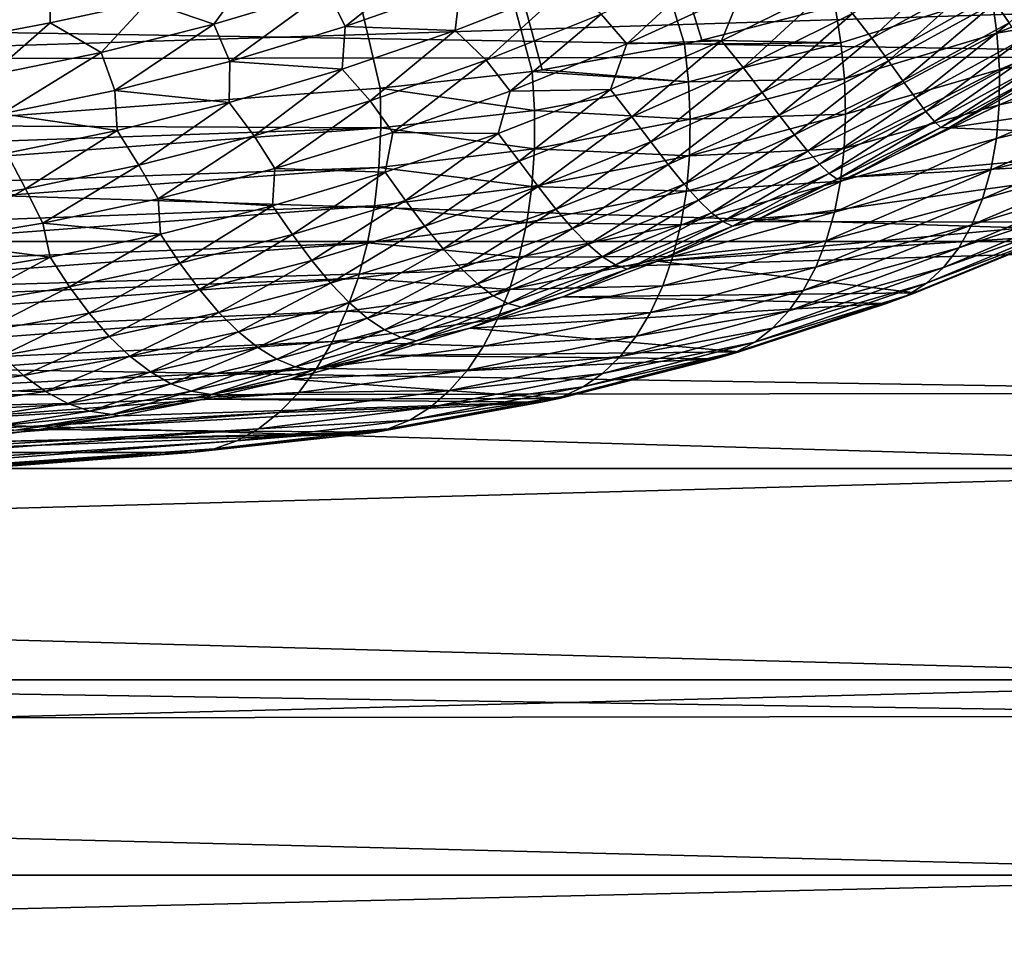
# Model space of a CAD drawing. Header units: metres. Extents: x -46 to 104, y -30 to 30.
# Tile 484 of 656: x 59.63 to 60.98, y -7.06 to -5.81. Entities that reach past the tile are written whole.
import ezdxf

# ---------------------------------------------------------------- set-up
doc = ezdxf.new("R2010")
doc.units = ezdxf.units.M
doc.layers.add('solid_26_000_502_XXX', color=7, linetype='CONTINUOUS')

msp = doc.modelspace()

# ---------------------------------------------------------------- linework, layer by layer
at = {"layer": 'solid_26_000_502_XXX'}
for points in [[(59.675144, -5.815713, 322.423798), (59.675144, 5.815713, 322.423798), (59.544579, 5.840305, 322.355774)], [(59.544579, -5.840305, 322.355774), (59.675144, -5.815713, 322.423798), (59.544579, 5.840305, 322.355774)], [(59.675144, -5.815713, 322.423798), (59.809113, -5.786803, 322.483887), (59.675144, 5.815713, 322.423798)], [(58.757309, 0, 315.625092), (60.334545, -5.882198, 316.771027), (60.126774, -5.904927, 316.620087)], [(59.442116, -5.956176, 316.12265), (58.757309, 0, 315.625092), (60.126774, -5.904927, 316.620087)], [(58.757309, 0, 315.625092), (60.348267, -5.880193, 316.781006), (60.334545, -5.882198, 316.771027)], [(58.757309, 0, 315.625092), (60.543045, -5.844802, 316.922516), (60.348267, -5.880193, 316.781006)], [(58.757309, 0, 315.625092), (60.567036, -5.839542, 316.939941), (60.543045, -5.844802, 316.922516)], [(58.757309, 0, 315.625092), (60.74947, -5.792882, 317.072479), (60.567036, -5.839542, 316.939941)], [(61.599998, -5.384786, 288.985901), (61.599998, -5.862143, 289.288788), (34.599998, -5.413353, 289.003021)], [(61.599998, -5.862143, 306.711212), (61.599998, -5.384786, 307.014099), (34.599998, -5.413353, 306.996979)], [(61.599998, -5.862143, 289.288788), (34.599998, -5.892387, 289.309204), (34.599998, -5.413353, 289.003021)], [(61.599998, -5.862143, 306.711212), (34.599998, -5.413353, 306.996979), (34.599998, -5.892387, 306.690796)], [(60.987316, -5.815746, 322.45636), (61.110291, -5.702847, 322.49646), (60.968105, -5.788039, 322.5)], [(60.078957, -5.820637, 322.567657), (60.209553, -5.716634, 322.609924), (60.054512, -5.77078, 322.568604)], [(60.078957, -5.820637, 322.567657), (60.236805, -5.765146, 322.608978), (60.209553, -5.716634, 322.609924)], [(60.79924, -5.836821, 322.535248), (60.91917, -5.7233, 322.57489), (60.773014, -5.802891, 322.570282)], [(60.79924, -5.836821, 322.535248), (60.945572, -5.756942, 322.539673), (60.91917, -5.7233, 322.57489)], [(60.464203, -5.844541, 322.597382), (60.584328, -5.733729, 322.6362), (60.429306, -5.803724, 322.615356)], [(60.464203, -5.844541, 322.597382), (60.621281, -5.772941, 322.617706), (60.584328, -5.733729, 322.6362)], [(60.97065, -5.829669, 317.24765), (60.96357, -5.778405, 317.231659), (61.175148, -5.744685, 317.395599)], [(60.97065, -5.829669, 317.24765), (61.175148, -5.744685, 317.395599), (61.180996, -5.792788, 317.416992)], [(59.899216, -5.817359, 322.516357), (59.94614, -5.753364, 322.535919), (59.809113, -5.786803, 322.483887)], [(59.899216, -5.817359, 322.516357), (60.054512, -5.77078, 322.568604), (59.94614, -5.753364, 322.535919)], [(60.229107, -5.826026, 322.593781), (60.236805, -5.765146, 322.608978), (60.078957, -5.820637, 322.567657)], [(60.229107, -5.826026, 322.593781), (60.382343, -5.765848, 322.625458), (60.236805, -5.765146, 322.608978)], [(60.271938, -5.866724, 322.584442), (60.382343, -5.765848, 322.625458), (60.229107, -5.826026, 322.593781)], [(60.271938, -5.866724, 322.584442), (60.429306, -5.803724, 322.615356), (60.382343, -5.765848, 322.625458)], [(60.822056, -5.867845, 322.495697), (60.945572, -5.756942, 322.539673), (60.79924, -5.836821, 322.535248)], [(60.822056, -5.867845, 322.495697), (60.968105, -5.788039, 322.5), (60.945572, -5.756942, 322.539673)], [(59.920811, -5.86839, 322.515289), (60.054512, -5.77078, 322.568604), (59.899216, -5.817359, 322.516357)], [(59.920811, -5.86839, 322.515289), (60.078957, -5.820637, 322.567657), (60.054512, -5.77078, 322.568604)], [(60.593575, -5.840087, 322.586823), (60.621281, -5.772941, 322.617706), (60.464203, -5.844541, 322.597382)], [(60.593575, -5.840087, 322.586823), (60.74255, -5.767055, 322.600281), (60.621281, -5.772941, 322.617706)], [(60.623337, -5.876647, 322.557159), (60.74255, -5.767055, 322.600281), (60.593575, -5.840087, 322.586823)], [(60.623337, -5.876647, 322.557159), (60.773014, -5.802891, 322.570282), (60.74255, -5.767055, 322.600281)], [(60.757236, -5.842932, 317.08139), (60.74947, -5.792882, 317.072479), (60.96357, -5.778405, 317.231659)], [(60.761932, -5.892411, 317.094574), (60.757236, -5.842932, 317.08139), (60.96357, -5.778405, 317.231659)], [(60.761932, -5.892411, 317.094574), (60.96357, -5.778405, 317.231659), (60.97065, -5.829669, 317.24765)], [(61.599998, -5.784506, 292.047729), (51.099998, -5.784486, 292.047729), (51.099998, -6.114925, 292.387726)], [(61.599998, -6.114945, 303.612244), (51.099998, -6.114925, 303.612274), (51.099998, -5.784486, 303.952271)], [(61.599998, -5.784506, 303.952271), (61.599998, -6.114945, 303.612244), (51.099998, -5.784486, 303.952271)], [(61.599998, -6.114945, 292.387756), (61.599998, -5.784506, 292.047729), (51.099998, -6.114925, 292.387726)], [(59.744968, -5.856254, 322.453125), (59.809113, -5.786803, 322.483887), (59.675144, -5.815713, 322.423798)], [(59.744968, -5.856254, 322.453125), (59.899216, -5.817359, 322.516357), (59.809113, -5.786803, 322.483887)], [(60.757236, -5.842932, 317.08139), (60.567036, -5.839542, 316.939941), (60.74947, -5.792882, 317.072479)], [(60.841949, -5.895195, 322.452118), (60.968105, -5.788039, 322.5), (60.822056, -5.867845, 322.495697)], [(60.841949, -5.895195, 322.452118), (60.987316, -5.815746, 322.45636), (60.968105, -5.788039, 322.5)], [(60.974075, -5.879724, 317.268066), (60.97065, -5.829669, 317.24765), (61.180996, -5.792788, 317.416992)], [(60.974075, -5.879724, 317.268066), (61.180996, -5.792788, 317.416992), (61.183228, -5.83924, 317.442352)], [(60.304714, -5.909029, 322.566895), (60.429306, -5.803724, 322.615356), (60.271938, -5.866724, 322.584442)], [(60.304714, -5.909029, 322.566895), (60.464203, -5.844541, 322.597382), (60.429306, -5.803724, 322.615356)], [(60.649464, -5.910859, 322.5224), (60.773014, -5.802891, 322.570282), (60.623337, -5.876647, 322.557159)], [(60.649464, -5.910859, 322.5224), (60.79924, -5.836821, 322.535248), (60.773014, -5.802891, 322.570282)], [(59.593098, -5.887438, 322.378784), (59.675144, -5.815713, 322.423798), (59.544579, -5.840305, 322.355774)], [(59.593098, -5.887438, 322.378784), (59.744968, -5.856254, 322.453125), (59.675144, -5.815713, 322.423798)], [(59.76371, -5.908284, 322.451752), (59.899216, -5.817359, 322.516357), (59.744968, -5.856254, 322.453125)], [(59.76371, -5.908284, 322.451752), (59.920811, -5.86839, 322.515289), (59.899216, -5.817359, 322.516357)], [(60.859032, -5.918356, 322.405151), (60.987316, -5.815746, 322.45636), (60.841949, -5.895195, 322.452118)], [(60.859032, -5.918356, 322.405151), (61.003353, -5.839509, 322.409302), (60.987316, -5.815746, 322.45636)], [(60.074665, -5.879086, 322.55191), (60.078957, -5.820637, 322.567657), (59.920811, -5.86839, 322.515289)], [(60.074665, -5.879086, 322.55191), (60.229107, -5.826026, 322.593781), (60.078957, -5.820637, 322.567657)], [(60.113216, -5.922313, 322.542969), (60.229107, -5.826026, 322.593781), (60.074665, -5.879086, 322.55191)], [(60.113216, -5.922313, 322.542969), (60.271938, -5.866724, 322.584442), (60.229107, -5.826026, 322.593781)], [(60.763386, -5.940837, 317.111816), (60.761932, -5.892411, 317.094574), (60.97065, -5.829669, 317.24765)], [(60.763386, -5.940837, 317.111816), (60.97065, -5.829669, 317.24765), (60.974075, -5.879724, 317.268066)], [(60.441864, -5.906879, 322.564453), (60.464203, -5.844541, 322.597382), (60.304714, -5.909029, 322.566895)], [(60.548618, -5.896529, 316.929993), (60.348267, -5.880193, 316.781006), (60.543045, -5.844802, 316.922516)], [(60.441864, -5.906879, 322.564453), (60.593575, -5.840087, 322.586823), (60.464203, -5.844541, 322.597382)], [(60.470951, -5.944133, 322.535156), (60.593575, -5.840087, 322.586823), (60.441864, -5.906879, 322.564453)], [(60.470951, -5.944133, 322.535156), (60.623337, -5.876647, 322.557159), (60.593575, -5.840087, 322.586823)], [(60.757236, -5.842932, 317.08139), (60.543045, -5.844802, 316.922516), (60.567036, -5.839542, 316.939941)], [(60.548618, -5.896529, 316.929993), (60.543045, -5.844802, 316.922516), (60.757236, -5.842932, 317.08139)], [(60.548618, -5.896529, 316.929993), (60.757236, -5.842932, 317.08139), (60.761932, -5.892411, 317.094574)], [(60.672691, -5.941827, 322.483032), (60.79924, -5.836821, 322.535248), (60.649464, -5.910859, 322.5224)], [(60.672691, -5.941827, 322.483032), (60.822056, -5.867845, 322.495697), (60.79924, -5.836821, 322.535248)], [(60.873402, -5.936891, 322.355286), (61.003353, -5.839509, 322.409302), (60.859032, -5.918356, 322.405151)], [(60.873402, -5.936891, 322.355286), (61.016354, -5.858854, 322.359375), (61.003353, -5.839509, 322.409302)], [(60.973804, -5.92798, 317.292633), (61.183228, -5.83924, 317.442352), (61.18182, -5.88352, 317.471375)], [(60.973804, -5.92798, 317.292633), (60.974075, -5.879724, 317.268066), (61.183228, -5.83924, 317.442352)], [(59.609009, -5.94029, 322.377014), (59.744968, -5.856254, 322.453125), (59.593098, -5.887438, 322.378784)], [(59.609009, -5.94029, 322.377014), (59.76371, -5.908284, 322.451752), (59.744968, -5.856254, 322.453125)], [(60.885014, -5.950506, 322.303192), (61.016354, -5.858854, 322.359375), (60.873402, -5.936891, 322.355286)], [(60.885014, -5.950506, 322.303192), (61.026299, -5.873462, 322.30722), (61.016354, -5.858854, 322.359375)], [(61.599998, -5.862143, 289.288788), (61.599998, -6.322506, 289.616913), (34.599998, -5.892387, 289.309204)], [(61.599998, -6.322506, 306.383087), (61.599998, -5.862143, 306.711212), (34.599998, -5.892387, 306.690796)], [(59.920158, -5.924814, 322.499664), (59.920811, -5.86839, 322.515289), (59.76371, -5.908284, 322.451752)], [(59.920158, -5.924814, 322.499664), (60.074665, -5.879086, 322.55191), (59.920811, -5.86839, 322.515289)], [(60.143829, -5.965973, 322.525787), (60.271938, -5.866724, 322.584442), (60.113216, -5.922313, 322.542969)], [(60.143829, -5.965973, 322.525787), (60.304714, -5.909029, 322.566895), (60.271938, -5.866724, 322.584442)], [(60.69342, -5.968857, 322.439667), (60.822056, -5.867845, 322.495697), (60.672691, -5.941827, 322.483032)], [(60.69342, -5.968857, 322.439667), (60.841949, -5.895195, 322.452118), (60.822056, -5.867845, 322.495697)], [(60.885014, -5.950506, 322.303192), (60.893696, -5.959051, 322.249481), (61.026299, -5.873462, 322.30722)], [(61.026299, -5.873462, 322.30722), (60.893696, -5.959051, 322.249481), (61.033035, -5.883176, 322.253418)], [(61.495159, -5.8733, 318.07724), (61.040771, -5.885404, 322.199432), (60.904896, -5.959492, 322.195862)], [(61.318027, -5.975798, 317.963074), (61.495159, -5.8733, 318.07724), (60.904896, -5.959492, 322.195862)], [(59.954315, -5.97024, 322.490753), (60.074665, -5.879086, 322.55191), (59.920158, -5.924814, 322.499664)], [(59.954315, -5.97024, 322.490753), (60.113216, -5.922313, 322.542969), (60.074665, -5.879086, 322.55191)], [(60.337807, -5.935467, 316.776978), (60.126774, -5.904927, 316.620087), (60.334545, -5.882198, 316.771027)], [(60.548618, -5.896529, 316.929993), (60.334545, -5.882198, 316.771027), (60.348267, -5.880193, 316.781006)], [(60.337807, -5.935467, 316.776978), (60.334545, -5.882198, 316.771027), (60.548618, -5.896529, 316.929993)], [(60.497059, -5.978634, 322.500702), (60.623337, -5.876647, 322.557159), (60.470951, -5.944133, 322.535156)], [(60.497059, -5.978634, 322.500702), (60.649464, -5.910859, 322.5224), (60.623337, -5.876647, 322.557159)], [(60.761585, -5.9877, 317.132904), (60.974075, -5.879724, 317.268066), (60.973804, -5.92798, 317.292633)], [(60.761585, -5.9877, 317.132904), (60.763386, -5.940837, 317.111816), (60.974075, -5.879724, 317.268066)], [(61.033035, -5.883176, 322.253418), (60.893696, -5.959051, 322.249481), (60.904896, -5.959492, 322.195862)], [(61.033035, -5.883176, 322.253418), (60.904896, -5.959492, 322.195862), (61.040771, -5.885404, 322.199432)], [(60.969837, -5.973873, 317.321136), (61.18182, -5.88352, 317.471375), (61.176792, -5.925131, 317.503784)], [(60.969837, -5.973873, 317.321136), (60.973804, -5.92798, 317.292633), (61.18182, -5.88352, 317.471375)], [(61.599998, -6.322506, 289.616913), (34.599998, -6.354315, 289.641022), (34.599998, -5.892387, 289.309204)], [(61.599998, -6.322506, 306.383087), (34.599998, -5.892387, 306.690796), (34.599998, -6.354315, 306.358978)], [(60.337807, -5.935467, 316.776978), (60.548618, -5.896529, 316.929993), (60.550968, -5.94766, 316.941895)], [(60.550968, -5.94766, 316.941895), (60.548618, -5.896529, 316.929993), (60.761932, -5.892411, 317.094574)], [(60.550968, -5.94766, 316.941895), (60.761932, -5.892411, 317.094574), (60.763386, -5.940837, 317.111816)], [(60.711727, -5.99147, 322.392883), (60.841949, -5.895195, 322.452118), (60.69342, -5.968857, 322.439667)], [(60.711727, -5.99147, 322.392883), (60.859032, -5.918356, 322.405151), (60.841949, -5.895195, 322.452118)], [(60.127682, -5.959571, 316.624451), (59.442116, -5.956176, 316.12265), (60.126774, -5.904927, 316.620087)], [(59.766808, -5.963114, 322.436981), (59.76371, -5.908284, 322.451752), (59.609009, -5.94029, 322.377014)], [(59.766808, -5.963114, 322.436981), (59.920158, -5.924814, 322.499664), (59.76371, -5.908284, 322.451752)], [(60.337807, -5.935467, 316.776978), (60.127682, -5.959571, 316.624451), (60.126774, -5.904927, 316.620087)], [(60.288269, -5.967026, 322.532715), (60.304714, -5.909029, 322.566895), (60.143829, -5.965973, 322.525787)], [(60.288269, -5.967026, 322.532715), (60.441864, -5.906879, 322.564453), (60.304714, -5.909029, 322.566895)], [(60.316715, -6.00495, 322.503845), (60.441864, -5.906879, 322.564453), (60.288269, -5.967026, 322.532715)], [(60.316715, -6.00495, 322.503845), (60.470951, -5.944133, 322.535156), (60.441864, -5.906879, 322.564453)], [(60.520805, -6.009584, 322.46167), (60.649464, -5.910859, 322.5224), (60.497059, -5.978634, 322.500702)], [(60.520805, -6.009584, 322.46167), (60.672691, -5.941827, 322.483032), (60.649464, -5.910859, 322.5224)], [(59.796535, -6.010402, 322.427734), (59.920158, -5.924814, 322.499664), (59.766808, -5.963114, 322.436981)], [(59.796535, -6.010402, 322.427734), (59.954315, -5.97024, 322.490753), (59.920158, -5.924814, 322.499664)], [(59.982742, -6.015115, 322.473816), (60.113216, -5.922313, 322.542969), (59.954315, -5.97024, 322.490753)], [(59.982742, -6.015115, 322.473816), (60.143829, -5.965973, 322.525787), (60.113216, -5.922313, 322.542969)], [(60.727665, -6.009264, 322.343231), (60.859032, -5.918356, 322.405151), (60.711727, -5.99147, 322.392883)], [(60.727665, -6.009264, 322.343231), (60.873402, -5.936891, 322.355286), (60.859032, -5.918356, 322.405151)], [(60.962223, -6.016864, 317.35318), (61.176792, -5.925131, 317.503784), (61.168198, -5.963606, 317.539154)], [(60.962223, -6.016864, 317.35318), (60.969837, -5.973873, 317.321136), (61.176792, -5.925131, 317.503784)], [(59.615856, -5.993973, 322.363831), (59.766808, -5.963114, 322.436981), (59.609009, -5.94029, 322.377014)], [(60.3377, -5.988108, 316.787537), (60.127682, -5.959571, 316.624451), (60.337807, -5.935467, 316.776978)], [(60.3377, -5.988108, 316.787537), (60.337807, -5.935467, 316.776978), (60.550968, -5.94766, 316.941895)], [(60.54998, -5.997654, 316.958038), (60.763386, -5.940837, 317.111816), (60.761585, -5.9877, 317.132904)], [(60.54998, -5.997654, 316.958038), (60.550968, -5.94766, 316.941895), (60.763386, -5.940837, 317.111816)], [(60.741158, -6.021966, 322.291351), (60.873402, -5.936891, 322.355286), (60.727665, -6.009264, 322.343231)], [(60.741158, -6.021966, 322.291351), (60.885014, -5.950506, 322.303192), (60.873402, -5.936891, 322.355286)], [(60.756546, -6.032502, 317.157623), (60.973804, -5.92798, 317.292633), (60.969837, -5.973873, 317.321136)], [(60.756546, -6.032502, 317.157623), (60.761585, -5.9877, 317.132904), (60.973804, -5.92798, 317.292633)], [(60.34288, -6.039759, 322.469788), (60.470951, -5.944133, 322.535156), (60.316715, -6.00495, 322.503845)], [(60.3377, -5.988108, 316.787537), (60.550968, -5.94766, 316.941895), (60.54998, -5.997654, 316.958038)], [(60.34288, -6.039759, 322.469788), (60.497059, -5.978634, 322.500702), (60.470951, -5.944133, 322.535156)], [(60.542515, -6.036353, 322.41861), (60.672691, -5.941827, 322.483032), (60.520805, -6.009584, 322.46167)], [(60.542515, -6.036353, 322.41861), (60.69342, -5.968857, 322.439667), (60.672691, -5.941827, 322.483032)], [(60.741158, -6.021966, 322.291351), (60.752018, -6.029436, 322.237854), (60.885014, -5.950506, 322.303192)], [(60.885014, -5.950506, 322.303192), (60.752018, -6.029436, 322.237854), (60.893696, -5.959051, 322.249481)], [(60.127682, -5.959571, 316.624451), (58.757473, -6.007425, 315.625214), (59.442116, -5.956176, 316.12265)], [(60.127682, -5.959571, 316.624451), (58.75824, -6.062079, 315.629486), (58.757473, -6.007425, 315.625214)], [(60.127682, -5.959571, 316.624451), (60.12505, -6.013557, 316.633636), (58.75824, -6.062079, 315.629486)], [(59.641205, -6.042776, 322.353851), (59.766808, -5.963114, 322.436981), (59.615856, -5.993973, 322.363831)], [(59.641205, -6.042776, 322.353851), (59.796535, -6.010402, 322.427734), (59.766808, -5.963114, 322.436981)], [(60.133698, -6.020182, 322.491211), (60.143829, -5.965973, 322.525787), (59.982742, -6.015115, 322.473816)], [(60.3377, -5.988108, 316.787537), (60.12505, -6.013557, 316.633636), (60.127682, -5.959571, 316.624451)], [(60.133698, -6.020182, 322.491211), (60.288269, -5.967026, 322.532715), (60.143829, -5.965973, 322.525787)], [(60.161537, -6.058752, 322.462769), (60.288269, -5.967026, 322.532715), (60.133698, -6.020182, 322.491211)], [(60.161537, -6.058752, 322.462769), (60.316715, -6.00495, 322.503845), (60.288269, -5.967026, 322.532715)], [(60.893696, -5.959051, 322.249481), (60.752018, -6.029436, 322.237854), (60.770374, -6.026695, 322.185303)], [(60.893696, -5.959051, 322.249481), (60.770374, -6.026695, 322.185303), (60.904896, -5.959492, 322.195862)], [(61.318027, -5.975798, 317.963074), (60.904896, -5.959492, 322.195862), (60.770374, -6.026695, 322.185303)], [(60.951054, -6.056448, 317.388428), (61.168198, -5.963606, 317.539154), (61.156132, -5.998513, 317.577118)], [(60.951054, -6.056448, 317.388428), (60.962223, -6.016864, 317.35318), (61.168198, -5.963606, 317.539154)], [(59.822781, -6.056347, 322.410889), (59.954315, -5.97024, 322.490753), (59.796535, -6.010402, 322.427734)], [(59.822781, -6.056347, 322.410889), (59.982742, -6.015115, 322.473816), (59.954315, -5.97024, 322.490753)], [(60.367249, -6.070741, 322.431152), (60.497059, -5.978634, 322.500702), (60.34288, -6.039759, 322.469788)], [(60.367249, -6.070741, 322.431152), (60.520805, -6.009584, 322.46167), (60.497059, -5.978634, 322.500702)], [(60.56221, -6.058496, 322.372162), (60.69342, -5.968857, 322.439667), (60.542515, -6.036353, 322.41861)], [(60.56221, -6.058496, 322.372162), (60.711727, -5.99147, 322.392883), (60.69342, -5.968857, 322.439667)], [(60.748322, -6.07477, 317.18573), (60.969837, -5.973873, 317.321136), (60.962223, -6.016864, 317.35318)], [(60.748322, -6.07477, 317.18573), (60.756546, -6.032502, 317.157623), (60.969837, -5.973873, 317.321136)], [(61.275497, -5.998503, 317.935669), (61.318027, -5.975798, 317.963074), (60.770374, -6.026695, 322.185303)], [(59.489643, -6.067547, 322.269196), (59.641205, -6.042776, 322.353851), (59.615856, -5.993973, 322.363831)], [(60.334171, -6.039528, 316.802582), (60.12505, -6.013557, 316.633636), (60.3377, -5.988108, 316.787537)], [(60.334171, -6.039528, 316.802582), (60.3377, -5.988108, 316.787537), (60.54998, -5.997654, 316.958038)], [(60.54567, -6.045961, 316.978302), (60.761585, -5.9877, 317.132904), (60.756546, -6.032502, 317.157623)], [(60.54567, -6.045961, 316.978302), (60.54998, -5.997654, 316.958038), (60.761585, -5.9877, 317.132904)], [(60.579899, -6.075645, 322.322876), (60.711727, -5.99147, 322.392883), (60.56221, -6.058496, 322.372162)], [(60.579899, -6.075645, 322.322876), (60.727665, -6.009264, 322.343231), (60.711727, -5.99147, 322.392883)], [(60.187824, -6.093894, 322.429199), (60.316715, -6.00495, 322.503845), (60.161537, -6.058752, 322.462769)], [(60.187824, -6.093894, 322.429199), (60.34288, -6.039759, 322.469788), (60.316715, -6.00495, 322.503845)], [(60.334171, -6.039528, 316.802582), (60.54998, -5.997654, 316.958038), (60.54567, -6.045961, 316.978302)], [(61.275497, -5.998503, 317.935669), (60.770374, -6.026695, 322.185303), (60.637394, -6.087368, 322.167938)], [(61.092361, -6.088339, 317.817627), (61.275497, -5.998503, 317.935669), (60.637394, -6.087368, 322.167938)], [(60.936455, -6.09216, 317.426453), (61.156132, -5.998513, 317.577118), (61.140732, -6.02946, 317.617249)], [(60.936455, -6.09216, 317.426453), (60.951054, -6.056448, 317.388428), (61.156132, -5.998513, 317.577118)], [(60.12505, -6.013557, 316.633636), (58.755604, -6.116066, 315.638672), (58.75824, -6.062079, 315.629486)], [(60.12505, -6.013557, 316.633636), (60.1189, -6.066238, 316.647522), (58.755604, -6.116066, 315.638672)], [(59.665298, -6.089648, 322.336945), (59.796535, -6.010402, 322.427734), (59.641205, -6.042776, 322.353851)], [(59.665298, -6.089648, 322.336945), (59.822781, -6.056347, 322.410889), (59.796535, -6.010402, 322.427734)], [(59.97924, -6.066169, 322.439789), (59.982742, -6.015115, 322.473816), (59.822781, -6.056347, 322.410889)], [(59.97924, -6.066169, 322.439789), (60.133698, -6.020182, 322.491211), (59.982742, -6.015115, 322.473816)], [(60.006504, -6.105363, 322.411804), (60.133698, -6.020182, 322.491211), (59.97924, -6.066169, 322.439789)], [(60.006504, -6.105363, 322.411804), (60.161537, -6.058752, 322.462769), (60.133698, -6.020182, 322.491211)], [(60.334171, -6.039528, 316.802582), (60.1189, -6.066238, 316.647522), (60.12505, -6.013557, 316.633636)], [(60.390064, -6.097327, 322.38858), (60.520805, -6.009584, 322.46167), (60.367249, -6.070741, 322.431152)], [(60.390064, -6.097327, 322.38858), (60.542515, -6.036353, 322.41861), (60.520805, -6.009584, 322.46167)], [(60.59547, -6.087546, 322.271362), (60.727665, -6.009264, 322.343231), (60.579899, -6.075645, 322.322876)], [(60.59547, -6.087546, 322.271362), (60.741158, -6.021966, 322.291351), (60.727665, -6.009264, 322.343231)], [(60.59547, -6.087546, 322.271362), (60.608711, -6.094065, 322.218292), (60.741158, -6.021966, 322.291351)], [(60.741158, -6.021966, 322.291351), (60.608711, -6.094065, 322.218292), (60.752018, -6.029436, 322.237854)], [(60.737, -6.114058, 317.216888), (60.962223, -6.016864, 317.35318), (60.951054, -6.056448, 317.388428)], [(60.737, -6.114058, 317.216888), (60.748322, -6.07477, 317.18573), (60.962223, -6.016864, 317.35318)], [(60.538082, -6.092045, 317.00238), (60.756546, -6.032502, 317.157623), (60.748322, -6.07477, 317.18573)], [(60.538082, -6.092045, 317.00238), (60.54567, -6.045961, 316.978302), (60.756546, -6.032502, 317.157623)], [(60.752018, -6.029436, 322.237854), (60.608711, -6.094065, 322.218292), (60.637394, -6.087368, 322.167938)], [(60.752018, -6.029436, 322.237854), (60.637394, -6.087368, 322.167938), (60.770374, -6.026695, 322.185303)], [(60.918602, -6.123582, 317.466797), (61.140732, -6.02946, 317.617249), (61.122173, -6.056101, 317.659088)], [(60.918602, -6.123582, 317.466797), (60.936455, -6.09216, 317.426453), (61.140732, -6.02946, 317.617249)], [(59.511654, -6.1152, 322.252197), (59.641205, -6.042776, 322.353851), (59.489643, -6.067547, 322.269196)], [(59.511654, -6.1152, 322.252197), (59.665298, -6.089648, 322.336945), (59.641205, -6.042776, 322.353851)], [(60.327255, -6.089134, 316.82193), (60.1189, -6.066238, 316.647522), (60.334171, -6.039528, 316.802582)], [(60.212906, -6.124972, 322.391144), (60.34288, -6.039759, 322.469788), (60.187824, -6.093894, 322.429199)], [(60.212906, -6.124972, 322.391144), (60.367249, -6.070741, 322.431152), (60.34288, -6.039759, 322.469788)], [(60.327255, -6.089134, 316.82193), (60.334171, -6.039528, 316.802582), (60.54567, -6.045961, 316.978302)], [(60.327255, -6.089134, 316.82193), (60.54567, -6.045961, 316.978302), (60.538082, -6.092045, 317.00238)], [(60.411293, -6.119102, 322.342621), (60.542515, -6.036353, 322.41861), (60.390064, -6.097327, 322.38858)], [(60.411293, -6.119102, 322.342621), (60.56221, -6.058496, 322.372162), (60.542515, -6.036353, 322.41861)], [(59.826057, -6.104914, 322.378448), (59.822781, -6.056347, 322.410889), (59.665298, -6.089648, 322.336945)], [(59.826057, -6.104914, 322.378448), (59.97924, -6.066169, 322.439789), (59.822781, -6.056347, 322.410889)], [(60.032959, -6.140872, 322.378845), (60.161537, -6.058752, 322.462769), (60.006504, -6.105363, 322.411804)], [(60.032959, -6.140872, 322.378845), (60.187824, -6.093894, 322.429199), (60.161537, -6.058752, 322.462769)], [(60.430889, -6.135726, 322.293854), (60.56221, -6.058496, 322.372162), (60.411293, -6.119102, 322.342621)], [(60.430889, -6.135726, 322.293854), (60.579899, -6.075645, 322.322876), (60.56221, -6.058496, 322.372162)], [(60.722702, -6.149951, 317.250824), (60.951054, -6.056448, 317.388428), (60.936455, -6.09216, 317.426453)], [(60.722702, -6.149951, 317.250824), (60.737, -6.114058, 317.216888), (60.951054, -6.056448, 317.388428)], [(60.897705, -6.150345, 317.508972), (61.122173, -6.056101, 317.659088), (61.100658, -6.078136, 317.702209)], [(60.897705, -6.150345, 317.508972), (60.918602, -6.123582, 317.466797), (61.122173, -6.056101, 317.659088)], [(60.1189, -6.066238, 316.647522), (58.749454, -6.168747, 315.652557), (58.755604, -6.116066, 315.638672)], [(60.1189, -6.066238, 316.647522), (60.109314, -6.11698, 316.665955), (58.749454, -6.168747, 315.652557)], [(59.852768, -6.144717, 322.350952), (59.97924, -6.066169, 322.439789), (59.826057, -6.104914, 322.378448)], [(59.852768, -6.144717, 322.350952), (60.006504, -6.105363, 322.411804), (59.97924, -6.066169, 322.439789)], [(60.327255, -6.089134, 316.82193), (60.109314, -6.11698, 316.665955), (60.1189, -6.066238, 316.647522)], [(60.236935, -6.151467, 322.349182), (60.367249, -6.070741, 322.431152), (60.212906, -6.124972, 322.391144)], [(60.236935, -6.151467, 322.349182), (60.390064, -6.097327, 322.38858), (60.367249, -6.070741, 322.431152)], [(60.448711, -6.146962, 322.24295), (60.579899, -6.075645, 322.322876), (60.430889, -6.135726, 322.293854)], [(60.448711, -6.146962, 322.24295), (60.59547, -6.087546, 322.271362), (60.579899, -6.075645, 322.322876)], [(60.527302, -6.135399, 317.03006), (60.748322, -6.07477, 317.18573), (60.737, -6.114058, 317.216888)], [(60.527302, -6.135399, 317.03006), (60.538082, -6.092045, 317.00238), (60.748322, -6.07477, 317.18573)], [(60.317036, -6.136353, 316.845367), (60.109314, -6.11698, 316.665955), (60.327255, -6.089134, 316.82193)], [(60.317036, -6.136353, 316.845367), (60.327255, -6.089134, 316.82193), (60.538082, -6.092045, 317.00238)], [(60.448711, -6.146962, 322.24295), (60.46452, -6.152681, 322.190491), (60.59547, -6.087546, 322.271362)], [(60.59547, -6.087546, 322.271362), (60.46452, -6.152681, 322.190491), (60.608711, -6.094065, 322.218292)], [(61.092361, -6.088339, 317.817627), (60.637394, -6.087368, 322.167938), (60.506062, -6.141871, 322.143921)], [(60.608711, -6.094065, 322.218292), (60.506062, -6.141871, 322.143921), (60.637394, -6.087368, 322.167938)], [(61.04998, -6.107358, 317.790314), (61.092361, -6.088339, 317.817627), (60.506062, -6.141871, 322.143921)], [(60.874004, -6.172135, 317.552551), (61.100658, -6.078136, 317.702209), (61.076431, -6.095317, 317.746063)], [(60.874004, -6.172135, 317.552551), (60.897705, -6.150345, 317.508972), (61.100658, -6.078136, 317.702209)], [(59.675327, -6.136413, 322.307098), (59.665298, -6.089648, 322.336945), (59.511654, -6.1152, 322.252197)], [(59.675327, -6.136413, 322.307098), (59.826057, -6.104914, 322.378448), (59.665298, -6.089648, 322.336945)], [(60.058826, -6.172119, 322.341461), (60.187824, -6.093894, 322.429199), (60.032959, -6.140872, 322.378845)], [(60.058826, -6.172119, 322.341461), (60.212906, -6.124972, 322.391144), (60.187824, -6.093894, 322.429199)], [(60.259819, -6.172993, 322.303894), (60.390064, -6.097327, 322.38858), (60.236935, -6.151467, 322.349182)], [(60.259819, -6.172993, 322.303894), (60.411293, -6.119102, 322.342621), (60.390064, -6.097327, 322.38858)], [(60.317036, -6.136353, 316.845367), (60.538082, -6.092045, 317.00238), (60.527302, -6.135399, 317.03006)], [(60.608711, -6.094065, 322.218292), (60.46452, -6.152681, 322.190491), (60.506062, -6.141871, 322.143921)], [(60.705578, -6.182066, 317.28714), (60.936455, -6.09216, 317.426453), (60.918602, -6.123582, 317.466797)], [(60.705578, -6.182066, 317.28714), (60.722702, -6.149951, 317.250824), (60.936455, -6.09216, 317.426453)], [(60.847782, -6.188696, 317.596954), (61.076431, -6.095317, 317.746063), (61.04998, -6.107358, 317.790314)], [(60.847782, -6.188696, 317.596954), (60.874004, -6.172135, 317.552551), (61.076431, -6.095317, 317.746063)], [(61.599998, -6.114945, 292.387756), (51.099998, -6.114925, 292.387726), (51.099998, -6.425433, 292.746063)], [(61.599998, -6.425447, 303.253906), (51.099998, -6.425433, 303.253937), (51.099998, -6.114925, 303.612274)], [(61.599998, -6.114945, 303.612244), (61.599998, -6.425447, 303.253906), (51.099998, -6.114925, 303.612274)], [(61.599998, -6.425447, 292.746094), (61.599998, -6.114945, 292.387756), (51.099998, -6.425433, 292.746063)], [(59.528236, -6.160855, 322.225922), (59.675327, -6.136413, 322.307098), (59.511654, -6.1152, 322.252197)], [(59.701515, -6.176811, 322.280121), (59.826057, -6.104914, 322.378448), (59.675327, -6.136413, 322.307098)], [(59.701515, -6.176811, 322.280121), (59.852768, -6.144717, 322.350952), (59.826057, -6.104914, 322.378448)], [(59.879433, -6.180632, 322.318634), (60.006504, -6.105363, 322.411804), (59.852768, -6.144717, 322.350952)], [(59.879433, -6.180632, 322.318634), (60.032959, -6.140872, 322.378845), (60.006504, -6.105363, 322.411804)], [(60.858631, -6.185362, 317.666992), (61.04998, -6.107358, 317.790314), (60.506062, -6.141871, 322.143921)], [(60.513447, -6.175543, 317.061005), (60.737, -6.114058, 317.216888), (60.722702, -6.149951, 317.250824)], [(60.513447, -6.175543, 317.061005), (60.527302, -6.135399, 317.03006), (60.737, -6.114058, 317.216888)], [(60.847782, -6.188696, 317.596954), (61.04998, -6.107358, 317.790314), (60.858631, -6.185362, 317.666992)], [(60.109314, -6.11698, 316.665955), (58.739868, -6.219488, 315.67099), (58.749454, -6.168747, 315.652557)], [(60.109314, -6.11698, 316.665955), (60.096405, -6.165171, 316.68869), (58.739868, -6.219488, 315.67099)], [(60.084145, -6.198631, 322.300293), (60.212906, -6.124972, 322.391144), (60.058826, -6.172119, 322.341461)], [(60.084145, -6.198631, 322.300293), (60.236935, -6.151467, 322.349182), (60.212906, -6.124972, 322.391144)], [(60.317036, -6.136353, 316.845367), (60.096405, -6.165171, 316.68869), (60.109314, -6.11698, 316.665955)], [(60.28146, -6.189231, 322.25589), (60.411293, -6.119102, 322.342621), (60.259819, -6.172993, 322.303894)], [(60.28146, -6.189231, 322.25589), (60.430889, -6.135726, 322.293854), (60.411293, -6.119102, 322.342621)], [(60.685806, -6.210067, 317.32547), (60.918602, -6.123582, 317.466797), (60.897705, -6.150345, 317.508972)], [(60.685806, -6.210067, 317.32547), (60.705578, -6.182066, 317.28714), (60.918602, -6.123582, 317.466797)], [(59.553928, -6.201831, 322.199463), (59.675327, -6.136413, 322.307098), (59.528236, -6.160855, 322.225922)], [(59.553928, -6.201831, 322.199463), (59.701515, -6.176811, 322.280121), (59.675327, -6.136413, 322.307098)], [(59.906128, -6.212132, 322.282104), (60.032959, -6.140872, 322.378845), (59.879433, -6.180632, 322.318634)], [(59.906128, -6.212132, 322.282104), (60.058826, -6.172119, 322.341461), (60.032959, -6.140872, 322.378845)], [(60.303627, -6.180643, 316.872589), (60.096405, -6.165171, 316.68869), (60.317036, -6.136353, 316.845367)], [(60.30167, -6.199959, 322.20578), (60.430889, -6.135726, 322.293854), (60.28146, -6.189231, 322.25589)], [(60.30167, -6.199959, 322.20578), (60.448711, -6.146962, 322.24295), (60.430889, -6.135726, 322.293854)], [(60.303627, -6.180643, 316.872589), (60.527302, -6.135399, 317.03006), (60.513447, -6.175543, 317.061005)], [(60.303627, -6.180643, 316.872589), (60.317036, -6.136353, 316.845367), (60.527302, -6.135399, 317.03006)], [(60.858631, -6.185362, 317.666992), (60.506062, -6.141871, 322.143921), (60.37664, -6.190478, 322.113312)], [(60.46452, -6.152681, 322.190491), (60.37664, -6.190478, 322.113312), (60.506062, -6.141871, 322.143921)], [(59.728413, -6.213174, 322.248566), (59.852768, -6.144717, 322.350952), (59.701515, -6.176811, 322.280121)], [(59.728413, -6.213174, 322.248566), (59.879433, -6.180632, 322.318634), (59.852768, -6.144717, 322.350952)], [(60.108772, -6.22004, 322.25589), (60.236935, -6.151467, 322.349182), (60.084145, -6.198631, 322.300293)], [(60.108772, -6.22004, 322.25589), (60.259819, -6.172993, 322.303894), (60.236935, -6.151467, 322.349182)], [(60.30167, -6.199959, 322.20578), (60.320194, -6.205053, 322.154144), (60.448711, -6.146962, 322.24295)], [(60.448711, -6.146962, 322.24295), (60.320194, -6.205053, 322.154144), (60.46452, -6.152681, 322.190491)], [(60.46452, -6.152681, 322.190491), (60.320194, -6.205053, 322.154144), (60.37664, -6.190478, 322.113312)], [(60.496674, -6.212033, 317.09491), (60.722702, -6.149951, 317.250824), (60.705578, -6.182066, 317.28714)], [(60.496674, -6.212033, 317.09491), (60.513447, -6.175543, 317.061005), (60.722702, -6.149951, 317.250824)], [(60.663601, -6.233656, 317.365417), (60.897705, -6.150345, 317.508972), (60.874004, -6.172135, 317.552551)], [(60.663601, -6.233656, 317.365417), (60.685806, -6.210067, 317.32547), (60.897705, -6.150345, 317.508972)], [(60.096405, -6.165171, 316.68869), (58.726959, -6.26768, 315.693726), (58.739868, -6.219488, 315.67099)], [(60.096405, -6.165171, 316.68869), (60.080326, -6.210233, 316.715454), (58.726959, -6.26768, 315.693726)], [(60.303627, -6.180643, 316.872589), (60.080326, -6.210233, 316.715454), (60.096405, -6.165171, 316.68869)], [(59.58107, -6.238685, 322.168762), (59.701515, -6.176811, 322.280121), (59.553928, -6.201831, 322.199463)], [(59.58107, -6.238685, 322.168762), (59.728413, -6.213174, 322.248566), (59.701515, -6.176811, 322.280121)], [(59.755955, -6.245015, 322.213013), (59.879433, -6.180632, 322.318634), (59.728413, -6.213174, 322.248566)], [(59.755955, -6.245015, 322.213013), (59.906128, -6.212132, 322.282104), (59.879433, -6.180632, 322.318634)], [(59.932789, -6.238778, 322.241913), (60.058826, -6.172119, 322.341461), (59.906128, -6.212132, 322.282104)], [(59.932789, -6.238778, 322.241913), (60.084145, -6.198631, 322.300293), (60.058826, -6.172119, 322.341461)], [(60.287182, -6.22149, 316.90332), (60.080326, -6.210233, 316.715454), (60.303627, -6.180643, 316.872589)], [(60.132557, -6.236049, 322.208862), (60.259819, -6.172993, 322.303894), (60.108772, -6.22004, 322.25589)], [(60.132557, -6.236049, 322.208862), (60.28146, -6.189231, 322.25589), (60.259819, -6.172993, 322.303894)], [(60.287182, -6.22149, 316.90332), (60.513447, -6.175543, 317.061005), (60.496674, -6.212033, 317.09491)], [(60.287182, -6.22149, 316.90332), (60.303627, -6.180643, 316.872589), (60.513447, -6.175543, 317.061005)], [(60.477165, -6.244467, 317.131348), (60.705578, -6.182066, 317.28714), (60.685806, -6.210067, 317.32547)], [(60.477165, -6.244467, 317.131348), (60.496674, -6.212033, 317.09491), (60.705578, -6.182066, 317.28714)], [(60.639191, -6.252584, 317.406525), (60.874004, -6.172135, 317.552551), (60.847782, -6.188696, 317.596954)], [(60.639191, -6.252584, 317.406525), (60.663601, -6.233656, 317.365417), (60.874004, -6.172135, 317.552551)], [(60.155262, -6.246446, 322.159729), (60.28146, -6.189231, 322.25589), (60.132557, -6.236049, 322.208862)], [(60.155262, -6.246446, 322.159729), (60.30167, -6.199959, 322.20578), (60.28146, -6.189231, 322.25589)], [(60.819511, -6.199768, 317.641785), (60.37664, -6.190478, 322.113312), (60.249454, -6.233436, 322.076202)], [(60.320194, -6.205053, 322.154144), (60.249454, -6.233436, 322.076202), (60.37664, -6.190478, 322.113312)], [(60.819511, -6.199768, 317.641785), (60.858631, -6.185362, 317.666992), (60.37664, -6.190478, 322.113312)], [(60.612843, -6.266652, 317.448364), (60.847782, -6.188696, 317.596954), (60.819511, -6.199768, 317.641785)], [(60.612843, -6.266652, 317.448364), (60.639191, -6.252584, 317.406525), (60.847782, -6.188696, 317.596954)], [(60.847782, -6.188696, 317.596954), (60.858631, -6.185362, 317.666992), (60.819511, -6.199768, 317.641785)], [(60.080326, -6.210233, 316.715454), (58.71088, -6.312742, 315.72049), (58.726959, -6.26768, 315.693726)], [(60.080326, -6.210233, 316.715454), (60.061272, -6.251625, 316.745941), (58.71088, -6.312742, 315.72049)], [(59.959217, -6.260218, 322.198578), (60.084145, -6.198631, 322.300293), (59.932789, -6.238778, 322.241913)], [(59.959217, -6.260218, 322.198578), (60.108772, -6.22004, 322.25589), (60.084145, -6.198631, 322.300293)], [(60.287182, -6.22149, 316.90332), (60.061272, -6.251625, 316.745941), (60.080326, -6.210233, 316.715454)], [(60.155262, -6.246446, 322.159729), (60.176609, -6.25111, 322.109161), (60.30167, -6.199959, 322.20578)], [(60.30167, -6.199959, 322.20578), (60.176609, -6.25111, 322.109161), (60.320194, -6.205053, 322.154144)], [(60.320194, -6.205053, 322.154144), (60.176609, -6.25111, 322.109161), (60.249454, -6.233436, 322.076202)], [(60.618, -6.26604, 317.511902), (60.819511, -6.199768, 317.641785), (60.249454, -6.233436, 322.076202)], [(60.455135, -6.272486, 317.169983), (60.685806, -6.210067, 317.32547), (60.663601, -6.233656, 317.365417)], [(60.455135, -6.272486, 317.169983), (60.477165, -6.244467, 317.131348), (60.685806, -6.210067, 317.32547)], [(60.612843, -6.266652, 317.448364), (60.819511, -6.199768, 317.641785), (60.618, -6.26604, 317.511902)], [(59.609459, -6.270952, 322.134308), (59.728413, -6.213174, 322.248566), (59.58107, -6.238685, 322.168762)], [(59.609459, -6.270952, 322.134308), (59.755955, -6.245015, 322.213013), (59.728413, -6.213174, 322.248566)], [(59.783978, -6.271917, 322.17392), (59.906128, -6.212132, 322.282104), (59.755955, -6.245015, 322.213013)], [(59.783978, -6.271917, 322.17392), (59.932789, -6.238778, 322.241913), (59.906128, -6.212132, 322.282104)], [(59.985199, -6.276168, 322.152679), (60.108772, -6.22004, 322.25589), (59.959217, -6.260218, 322.198578)], [(59.985199, -6.276168, 322.152679), (60.132557, -6.236049, 322.208862), (60.108772, -6.22004, 322.25589)], [(60.267899, -6.258426, 316.937164), (60.061272, -6.251625, 316.745941), (60.287182, -6.22149, 316.90332)], [(60.267899, -6.258426, 316.937164), (60.496674, -6.212033, 317.09491), (60.477165, -6.244467, 317.131348)], [(60.267899, -6.258426, 316.937164), (60.287182, -6.22149, 316.90332), (60.496674, -6.212033, 317.09491)], [(60.01046, -6.286424, 322.104797), (60.132557, -6.236049, 322.208862), (59.985199, -6.276168, 322.152679)], [(60.01046, -6.286424, 322.104797), (60.155262, -6.246446, 322.159729), (60.132557, -6.236049, 322.208862)], [(60.618, -6.26604, 317.511902), (60.249454, -6.233436, 322.076202), (60.124912, -6.270973, 322.032806)], [(60.176609, -6.25111, 322.109161), (60.124912, -6.270973, 322.032806), (60.249454, -6.233436, 322.076202)], [(60.430832, -6.295782, 317.210327), (60.663601, -6.233656, 317.365417), (60.639191, -6.252584, 317.406525)], [(60.430832, -6.295782, 317.210327), (60.455135, -6.272486, 317.169983), (60.663601, -6.233656, 317.365417)], [(59.638832, -6.298229, 322.096527), (59.755955, -6.245015, 322.213013), (59.609459, -6.270952, 322.134308)], [(59.638832, -6.298229, 322.096527), (59.783978, -6.271917, 322.17392), (59.755955, -6.245015, 322.213013)], [(59.812222, -6.293539, 322.131836), (59.932789, -6.238778, 322.241913), (59.783978, -6.271917, 322.17392)], [(59.812222, -6.293539, 322.131836), (59.959217, -6.260218, 322.198578), (59.932789, -6.238778, 322.241913)], [(60.01046, -6.286424, 322.104797), (60.034687, -6.290865, 322.055511), (60.155262, -6.246446, 322.159729)], [(60.155262, -6.246446, 322.159729), (60.034687, -6.290865, 322.055511), (60.176609, -6.25111, 322.109161)], [(60.176609, -6.25111, 322.109161), (60.034687, -6.290865, 322.055511), (60.124912, -6.270973, 322.032806)], [(60.245991, -6.291022, 316.973785), (60.477165, -6.244467, 317.131348), (60.455135, -6.272486, 317.169983)], [(60.245991, -6.291022, 316.973785), (60.267899, -6.258426, 316.937164), (60.477165, -6.244467, 317.131348)], [(60.061272, -6.251625, 316.745941), (58.691826, -6.354134, 315.750977), (58.71088, -6.312742, 315.72049)], [(60.061272, -6.251625, 316.745941), (60.039471, -6.288847, 316.779785), (58.691826, -6.354134, 315.750977)], [(59.840412, -6.309605, 322.087341), (59.959217, -6.260218, 322.198578), (59.812222, -6.293539, 322.131836)], [(59.840412, -6.309605, 322.087341), (59.985199, -6.276168, 322.152679), (59.959217, -6.260218, 322.198578)], [(60.267899, -6.258426, 316.937164), (60.039471, -6.288847, 316.779785), (60.061272, -6.251625, 316.745941)], [(60.245991, -6.291022, 316.973785), (60.039471, -6.288847, 316.779785), (60.267899, -6.258426, 316.937164)], [(60.404518, -6.314095, 317.251984), (60.639191, -6.252584, 317.406525), (60.612843, -6.266652, 317.448364)], [(60.404518, -6.314095, 317.251984), (60.430832, -6.295782, 317.210327), (60.639191, -6.252584, 317.406525)], [(59.638832, -6.298229, 322.096527), (59.609459, -6.270952, 322.134308), (59.4678, -6.290314, 322.046448)], [(59.668869, -6.320181, 322.055908), (59.783978, -6.271917, 322.17392), (59.638832, -6.298229, 322.096527)], [(59.668869, -6.320181, 322.055908), (59.812222, -6.293539, 322.131836), (59.783978, -6.271917, 322.17392)], [(59.86824, -6.319916, 322.040924), (59.985199, -6.276168, 322.152679), (59.840412, -6.309605, 322.087341)], [(59.86824, -6.319916, 322.040924), (60.01046, -6.286424, 322.104797), (59.985199, -6.276168, 322.152679)], [(60.584946, -6.275671, 317.490601), (60.124912, -6.270973, 322.032806), (60.003399, -6.303347, 321.983276)], [(60.034687, -6.290865, 322.055511), (60.003399, -6.303347, 321.983276), (60.124912, -6.270973, 322.032806)], [(60.371723, -6.329672, 317.353149), (60.584946, -6.275671, 317.490601), (60.003399, -6.303347, 321.983276)], [(60.584946, -6.275671, 317.490601), (60.618, -6.26604, 317.511902), (60.124912, -6.270973, 322.032806)], [(60.221714, -6.318905, 317.012726), (60.455135, -6.272486, 317.169983), (60.430832, -6.295782, 317.210327)], [(60.221714, -6.318905, 317.012726), (60.245991, -6.291022, 316.973785), (60.455135, -6.272486, 317.169983)], [(60.376488, -6.327225, 317.294434), (60.584946, -6.275671, 317.490601), (60.371723, -6.329672, 317.353149)], [(60.376488, -6.327225, 317.294434), (60.612843, -6.266652, 317.448364), (60.584946, -6.275671, 317.490601)], [(60.376488, -6.327225, 317.294434), (60.404518, -6.314095, 317.251984), (60.612843, -6.266652, 317.448364)], [(60.612843, -6.266652, 317.448364), (60.618, -6.26604, 317.511902), (60.584946, -6.275671, 317.490601)], [(60.039471, -6.288847, 316.779785), (58.670029, -6.391356, 315.784821), (58.691826, -6.354134, 315.750977)], [(60.039471, -6.288847, 316.779785), (60.015186, -6.321454, 316.816559), (58.670029, -6.391356, 315.784821)], [(59.638832, -6.298229, 322.096527), (59.4678, -6.290314, 322.046448), (59.498486, -6.318081, 322.010132)], [(59.86824, -6.319916, 322.040924), (59.895359, -6.324347, 321.993164), (60.01046, -6.286424, 322.104797)], [(60.01046, -6.286424, 322.104797), (59.895359, -6.324347, 321.993164), (60.034687, -6.290865, 322.055511)], [(60.034687, -6.290865, 322.055511), (59.895359, -6.324347, 321.993164), (60.003399, -6.303347, 321.983276)], [(60.245991, -6.291022, 316.973785), (60.015186, -6.321454, 316.816559), (60.039471, -6.288847, 316.779785)], [(60.221714, -6.318905, 317.012726), (60.015186, -6.321454, 316.816559), (60.245991, -6.291022, 316.973785)], [(59.668869, -6.320181, 322.055908), (59.638832, -6.298229, 322.096527), (59.498486, -6.318081, 322.010132)], [(59.699245, -6.336536, 322.01297), (59.812222, -6.293539, 322.131836), (59.668869, -6.320181, 322.055908)], [(59.699245, -6.336536, 322.01297), (59.840412, -6.309605, 322.087341), (59.812222, -6.293539, 322.131836)], [(60.371723, -6.329672, 317.353149), (60.003399, -6.303347, 321.983276), (59.885239, -6.330843, 321.927704)], [(59.895359, -6.324347, 321.993164), (59.885239, -6.330843, 321.927704), (60.003399, -6.303347, 321.983276)], [(60.195351, -6.341753, 317.053528), (60.430832, -6.295782, 317.210327), (60.404518, -6.314095, 317.251984)], [(60.195351, -6.341753, 317.053528), (60.221714, -6.318905, 317.012726), (60.430832, -6.295782, 317.210327)], [(59.668869, -6.320181, 322.055908), (59.498486, -6.318081, 322.010132), (59.53027, -6.340505, 321.971161)], [(59.729607, -6.347094, 321.968262), (59.840412, -6.309605, 322.087341), (59.699245, -6.336536, 322.01297)], [(59.729607, -6.347094, 321.968262), (59.86824, -6.319916, 322.040924), (59.840412, -6.309605, 322.087341)], [(60.167202, -6.3593, 317.095764), (60.404518, -6.314095, 317.251984), (60.376488, -6.327225, 317.294434)], [(60.167202, -6.3593, 317.095764), (60.195351, -6.341753, 317.053528), (60.404518, -6.314095, 317.251984)], [(61.599998, -6.322506, 289.616913), (61.599998, -6.76454, 289.96936), (34.599998, -6.354315, 289.641022)], [(61.599998, -6.76454, 306.03064), (61.599998, -6.322506, 306.383087), (34.599998, -6.354315, 306.358978)], [(60.015186, -6.321454, 316.816559), (58.645744, -6.423963, 315.821625), (58.670029, -6.391356, 315.784821)], [(60.015186, -6.321454, 316.816559), (59.988712, -6.349052, 316.855865), (58.645744, -6.423963, 315.821625)], [(59.699245, -6.336536, 322.01297), (59.668869, -6.320181, 322.055908), (59.53027, -6.340505, 321.971161)], [(59.729607, -6.347094, 321.968262), (59.759575, -6.351727, 321.922272), (59.86824, -6.319916, 322.040924)], [(59.86824, -6.319916, 322.040924), (59.759575, -6.351727, 321.922272), (59.895359, -6.324347, 321.993164)], [(59.895359, -6.324347, 321.993164), (59.759575, -6.351727, 321.922272), (59.885239, -6.330843, 321.927704)], [(59.759575, -6.351727, 321.922272), (59.770733, -6.353764, 321.866302), (59.885239, -6.330843, 321.927704)], [(60.347122, -6.335014, 317.337311), (59.885239, -6.330843, 321.927704), (59.770733, -6.353764, 321.866302)], [(60.347122, -6.335014, 317.337311), (60.371723, -6.329672, 317.353149), (59.885239, -6.330843, 321.927704)], [(60.221714, -6.318905, 317.012726), (59.988712, -6.349052, 316.855865), (60.015186, -6.321454, 316.816559)], [(60.195351, -6.341753, 317.053528), (59.988712, -6.349052, 316.855865), (60.221714, -6.318905, 317.012726)], [(60.137592, -6.371347, 317.138885), (60.376488, -6.327225, 317.294434), (60.347122, -6.335014, 317.337311)], [(60.137592, -6.371347, 317.138885), (60.167202, -6.3593, 317.095764), (60.376488, -6.327225, 317.294434)], [(60.376488, -6.327225, 317.294434), (60.371723, -6.329672, 317.353149), (60.347122, -6.335014, 317.337311)], [(59.699245, -6.336536, 322.01297), (59.53027, -6.340505, 321.971161), (59.562771, -6.357312, 321.929993)], [(59.729607, -6.347094, 321.968262), (59.699245, -6.336536, 322.01297), (59.562771, -6.357312, 321.929993)], [(60.347122, -6.335014, 317.337311), (59.770733, -6.353764, 321.866302), (59.66013, -6.372426, 321.799194)], [(60.121117, -6.3757, 317.19165), (60.347122, -6.335014, 317.337311), (59.66013, -6.372426, 321.799194)], [(60.195351, -6.341753, 317.053528), (59.960361, -6.371311, 316.897156), (59.988712, -6.349052, 316.855865)], [(60.167202, -6.3593, 317.095764), (59.960361, -6.371311, 316.897156), (60.195351, -6.341753, 317.053528)], [(60.137592, -6.371347, 317.138885), (60.347122, -6.335014, 317.337311), (60.121117, -6.3757, 317.19165)], [(61.599998, -6.76454, 289.96936), (34.599998, -6.797591, 289.997314), (34.599998, -6.354315, 289.641022)], [(61.599998, -6.76454, 306.03064), (34.599998, -6.354315, 306.358978), (34.599998, -6.797591, 306.002686)], [(59.988712, -6.349052, 316.855865), (58.619267, -6.451561, 315.860901), (58.645744, -6.423963, 315.821625)], [(59.988712, -6.349052, 316.855865), (59.960361, -6.371311, 316.897156), (58.619267, -6.451561, 315.860901)], [(59.729607, -6.347094, 321.968262), (59.562771, -6.357312, 321.929993), (59.595589, -6.368299, 321.887146)], [(59.729607, -6.347094, 321.968262), (59.595589, -6.368299, 321.887146), (59.759575, -6.351727, 321.922272)], [(59.759575, -6.351727, 321.922272), (59.595589, -6.368299, 321.887146), (59.628067, -6.373316, 321.843536)], [(59.759575, -6.351727, 321.922272), (59.628067, -6.373316, 321.843536), (59.770733, -6.353764, 321.866302)], [(59.628067, -6.373316, 321.843536), (59.66013, -6.372426, 321.799194), (59.770733, -6.353764, 321.866302)], [(59.960361, -6.371311, 316.897156), (58.590916, -6.47382, 315.902222), (58.619267, -6.451561, 315.860901)], [(59.960361, -6.371311, 316.897156), (59.930481, -6.387961, 316.940002), (58.590916, -6.47382, 315.902222)], [(59.522778, -6.390749, 321.710663), (60.121117, -6.3757, 317.19165), (59.66013, -6.372426, 321.799194)], [(59.628067, -6.373316, 321.843536), (59.522778, -6.390749, 321.710663), (59.66013, -6.372426, 321.799194)], [(60.137592, -6.371347, 317.138885), (59.899422, -6.398804, 316.983887), (59.930481, -6.387961, 316.940002)], [(60.137592, -6.371347, 317.138885), (60.106899, -6.377759, 317.182495), (59.899422, -6.398804, 316.983887)], [(60.167202, -6.3593, 317.095764), (59.930481, -6.387961, 316.940002), (59.960361, -6.371311, 316.897156)], [(60.137592, -6.371347, 317.138885), (59.930481, -6.387961, 316.940002), (60.167202, -6.3593, 317.095764)], [(60.137592, -6.371347, 317.138885), (60.121117, -6.3757, 317.19165), (60.106899, -6.377759, 317.182495)], [(60.106899, -6.377759, 317.182495), (59.384769, -6.403709, 321.621735), (59.867565, -6.403709, 317.028229)], [(59.522778, -6.390749, 321.710663), (59.384769, -6.403709, 321.621735), (60.106899, -6.377759, 317.182495)], [(59.522778, -6.390749, 321.710663), (60.106899, -6.377759, 317.182495), (60.121117, -6.3757, 317.19165)], [(60.106899, -6.377759, 317.182495), (59.867565, -6.403709, 317.028229), (59.899422, -6.398804, 316.983887)], [(59.899422, -6.398804, 316.983887), (59.867565, -6.403709, 317.028229), (58.52998, -6.501313, 315.988922)], [(59.899422, -6.398804, 316.983887), (58.52998, -6.501313, 315.988922), (58.561035, -6.49047, 315.945068)], [(59.930481, -6.387961, 316.940002), (58.561035, -6.49047, 315.945068), (58.590916, -6.47382, 315.902222)], [(59.930481, -6.387961, 316.940002), (59.899422, -6.398804, 316.983887), (58.561035, -6.49047, 315.945068)], [(59.867565, -6.403709, 317.028229), (56.14698, -6.646071, 319.269348), (58.498123, -6.506217, 316.033264)], [(59.867565, -6.403709, 317.028229), (59.384769, -6.403709, 321.621735), (56.14698, -6.646071, 319.269348)], [(58.52998, -6.501313, 315.988922), (59.867565, -6.403709, 317.028229), (58.498123, -6.506217, 316.033264)], [(61.599998, -6.425447, 292.746094), (51.099998, -6.425433, 292.746063), (51.099998, -6.714745, 293.121246)], [(61.599998, -6.714763, 302.878723), (51.099998, -6.714745, 302.878754), (51.099998, -6.425433, 303.253937)], [(61.599998, -6.425447, 303.253906), (61.599998, -6.714763, 302.878723), (51.099998, -6.425433, 303.253937)], [(61.599998, -6.714763, 293.121277), (61.599998, -6.425447, 292.746094), (51.099998, -6.714745, 293.121246)], [(61.599998, -6.714763, 293.121277), (51.099998, -6.714745, 293.121246), (51.099998, -6.982399, 293.512665)], [(61.599998, -6.982414, 302.487305), (51.099998, -6.982399, 302.487335), (51.099998, -6.714745, 302.878754)], [(61.599998, -6.714763, 302.878723), (61.599998, -6.982414, 302.487305), (51.099998, -6.714745, 302.878754)], [(61.599998, -6.982414, 293.512695), (61.599998, -6.714763, 293.121277), (51.099998, -6.982399, 293.512665)], [(61.599998, -6.76454, 289.96936), (61.599998, -7.186964, 290.345093), (34.599998, -6.797591, 289.997314)], [(61.599998, -7.186964, 305.654907), (61.599998, -6.76454, 306.03064), (34.599998, -6.797591, 306.002686)], [(61.599998, -7.186964, 290.345093), (34.599998, -7.220749, 290.376953), (34.599998, -6.797591, 289.997314)], [(61.599998, -7.186964, 305.654907), (34.599998, -6.797591, 306.002686), (34.599998, -7.220749, 305.623047)], [(61.599998, -6.982414, 293.512695), (51.099998, -6.982399, 293.512665), (51.099998, -7.227239, 293.918701)], [(61.599998, -7.22725, 302.081268), (51.099998, -7.227239, 302.081299), (51.099998, -6.982399, 302.487335)], [(61.599998, -6.982414, 302.487305), (61.599998, -7.22725, 302.081268), (51.099998, -6.982399, 302.487335)], [(61.599998, -7.22725, 293.918732), (61.599998, -6.982414, 293.512695), (51.099998, -7.227239, 293.918701)]]:
    msp.add_3dface(points, dxfattribs=at)

doc.saveas('drawing.dxf')
